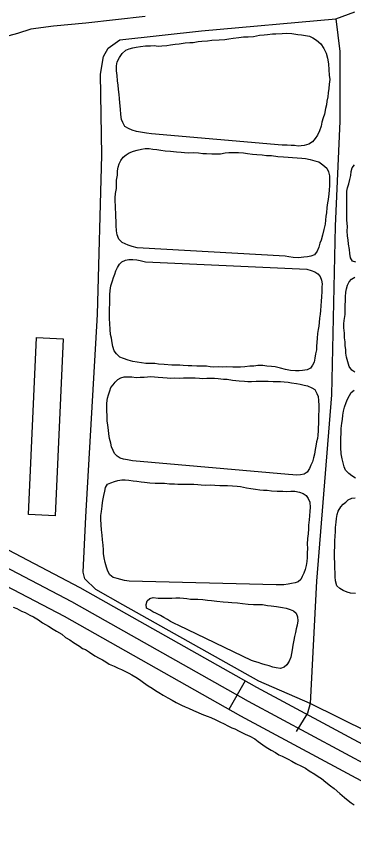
# Model space of a CAD drawing. Extents: x 3297735 to 3335592, y 670436 to 695807.
# Drawn here: x 3329773 to 3330081, y 679535 to 680297 of the extents above; entities that cross this region are included whole.
import ezdxf

# ---------------------------------------------------------------- set-up
doc = ezdxf.new("R2010")
doc.units = 0
for name, color, linetype in [('V-BLDG-OTLN', 7, 'Continuous'), ('V-DTCH-CNTR', 7, 'Continuous'), ('V-ROAD-CNTR', 7, 'Continuous'), ('V-TOPO-SHOR', 7, 'Continuous')]:
    doc.layers.add(name, color=color, linetype=linetype)

msp = doc.modelspace()

# ---------------------------------------------------------------- linework, layer by layer
at = {"layer": 'V-BLDG-OTLN'}
msp.add_lwpolyline([(3329815.71, 680002.69), (3329808.28, 679840.98), (3329783.93, 679842.09), (3329791.37, 680003.93)], close=True, dxfattribs=at)
at = {"layer": 'V-DTCH-CNTR'}
for points in [[(3330358.04, 679500.65), (3330306.31, 679535.77), (3330249.33, 679564.1), (3330238.57, 679569.66), (3330148.17, 679616.29), (3330041.01, 679669.44), (3329994.2, 679689.9), (3329870.17, 679759.6), (3329845.53, 679773.71), (3329835.4, 679783.3), (3329833.78, 679789.32), (3329836.31, 679839.86), (3329846.98, 680024.83), (3329851.02, 680170.48), (3329849.63, 680244.22), (3329852.46, 680260.46), (3329856.87, 680268.11), (3329867.27, 680275.66), (3329941.98, 680283.89), (3330064.73, 680294.78), (3330081.98, 680301.37)], [(3330064.73, 680294.78), (3330068.35, 680264.99), (3330068.19, 680201.57), (3330064.09, 680105.63), (3330060.76, 679951.39), (3330046.9, 679781.04), (3330041.01, 679669.44)], [(3330041.01, 679669.44), (3330038.74, 679660.69), (3330028.27, 679643.87)]]:
    msp.add_lwpolyline(points, dxfattribs=at)
at = {"layer": 'V-ROAD-CNTR'}
msp.add_line((3329981.74, 679690.14), (3329966.97, 679664.03), dxfattribs=at)
for points in [[(3330274.01, 679526.01), (3330198.46, 679561.9), (3330126.4, 679594.99), (3329984.8, 679671.18), (3329823.62, 679762.3), (3329669.06, 679843.33), (3329575.64, 679891.66), (3329520.84, 679915.7), (3329395.2, 679960.97)], [(3329675.99, 679856.63), (3329830.79, 679775.48), (3329992.04, 679684.32), (3330133.09, 679608.43), (3330204.8, 679575.49), (3330280.68, 679539.45), (3330285.03, 679537.19), (3330290.91, 679534)], [(3329662.14, 679830.03), (3329816.44, 679749.13), (3329977.55, 679658.05), (3330119.71, 679581.56), (3330192.11, 679548.31), (3330267.33, 679512.58)]]:
    msp.add_lwpolyline(points, dxfattribs=at)
at = {"layer": 'V-TOPO-SHOR'}
for points in [[(3329890.56, 680296.95), (3329836.43, 680290.98), (3329806.69, 680288.19), (3329786.16, 680285.55), (3329773.93, 680281.59), (3329757.83, 680277.4), (3329730.48, 680275.16), (3329685.19, 680265.79), (3329605.17, 680255.79), (3329537.37, 680249.45), (3329492.75, 680243.93), (3329471.91, 680240.7), (3329451.06, 680236.87), (3329434.14, 680236.85), (3329411.94, 680240.77), (3329379.71, 680249.59), (3329351.07, 680259.26), (3329315.7, 680275.26), (3329262.59, 680296.6), (3329158.42, 680336.56)], [(3329896.16, 680189.72), (3329891.6, 680190.36), (3329886.19, 680191.31), (3329882.49, 680191.94), (3329878.5, 680193.14), (3329875.39, 680194.62), (3329871.99, 680196.68), (3329870.04, 680200.14), (3329868.95, 680203.01), (3329868.45, 680207.59), (3329867.96, 680212.45), (3329867.47, 680218.18), (3329866.97, 680222.19), (3329866.74, 680225.9), (3329866.24, 680230.48), (3329865.73, 680234.2), (3329865.22, 680238.21), (3329865.02, 680243.07), (3329864.23, 680247.37), (3329864.3, 680251.94), (3329864.93, 680255.65), (3329867, 680259.61), (3329869.62, 680263.29), (3329872.82, 680266.38), (3329875.98, 680267.47), (3329879.14, 680268.56), (3329882.29, 680269.08), (3329886.3, 680269.59), (3329890.88, 680270.37), (3329895.45, 680270.3), (3329898.6, 680270.54), (3329902.3, 680269.91), (3329905.74, 680270.14), (3329910.31, 680270.63), (3329913.75, 680271.15), (3329918.04, 680271.65), (3329921.48, 680272.17), (3329926.92, 680272.94), (3329931.21, 680273.16), (3329934.36, 680273.4), (3329938.94, 680274.18), (3329942.38, 680274.41), (3329947.53, 680274.9), (3329951.53, 680275.41), (3329958.11, 680275.87), (3329963.26, 680276.08), (3329966.98, 680276.59), (3329970.99, 680277.38), (3329976.15, 680277.87), (3329980.44, 680278.37), (3329984.44, 680278.59), (3329989.3, 680278.8), (3329994.75, 680279.86), (3329999.04, 680280.36), (3330002.19, 680280.6), (3330006.77, 680281.09), (3330009.92, 680281.33), (3330015.64, 680281.52), (3330019.35, 680281.75), (3330024.49, 680281.38), (3330029.91, 680280.72), (3330033.33, 680280.38), (3330037.03, 680279.75), (3330040.45, 680279.12), (3330043.57, 680277.65), (3330046.96, 680275.31), (3330050.91, 680272.1), (3330053.7, 680267.77), (3330055.63, 680263.46), (3330056.99, 680258.86), (3330057.76, 680253.7), (3330058.25, 680248.27), (3330058.45, 680243.41), (3330058.96, 680239.4), (3330058.61, 680235.12), (3330058.26, 680231.13), (3330057.63, 680227.42), (3330057.28, 680223.71), (3330056.36, 680219.73), (3330056.02, 680216.31), (3330055.11, 680212.89), (3330054.17, 680207.76), (3330052.97, 680204.35), (3330051.77, 680200.37), (3330051.14, 680196.95), (3330049.64, 680192.69), (3330047.87, 680188.72), (3330045.82, 680185.61), (3330043.19, 680182.51), (3330040.02, 680180.56), (3330035.71, 680179.2), (3330030.28, 680178.72), (3330026.85, 680179.06), (3330023.71, 680179.11), (3330020, 680179.45), (3330015.72, 680179.52), (3329896.16, 680189.72)], [(3329883.07, 680085.64), (3329878.52, 680086.85), (3329875.11, 680088.05), (3329872.27, 680089.24), (3329869.44, 680090.71), (3329866.34, 680093.62), (3329864.98, 680097.64), (3329864.46, 680101.36), (3329863.97, 680106.23), (3329864.02, 680109.66), (3329863.81, 680114.23), (3329863.59, 680117.95), (3329863.35, 680121.1), (3329863.4, 680124.24), (3329863.18, 680127.96), (3329863.23, 680131.39), (3329863.58, 680135.38), (3329864.22, 680139.94), (3329864.3, 680144.51), (3329864.35, 680147.65), (3329865.28, 680152.21), (3329865.34, 680155.92), (3329865.96, 680159.34), (3329866.87, 680162.47), (3329868.35, 680165.59), (3329870.39, 680168.41), (3329873.29, 680170.66), (3329875.89, 680172.61), (3329879.91, 680173.98), (3329883.07, 680175.07), (3329887.09, 680175.86), (3329890.52, 680176.38), (3329894.23, 680176.32), (3329897.37, 680175.98), (3329901.08, 680175.64), (3329904.79, 680175.01), (3329908.78, 680174.37), (3329913.63, 680174.01), (3329919.04, 680173.35), (3329923.33, 680173), (3329926.47, 680172.95), (3329930.46, 680172.6), (3329934.47, 680172.82), (3329939.32, 680172.45), (3329943.31, 680171.82), (3329946.45, 680171.77), (3329951.31, 680171.69), (3329955.88, 680171.62), (3329959.3, 680171.56), (3329963.6, 680172.35), (3329967.04, 680172.87), (3329971.61, 680172.8), (3329975.61, 680172.73), (3329980.17, 680172.37), (3329983.88, 680172.03), (3329988.44, 680171.38), (3329992.44, 680171.04), (3329997.29, 680170.67), (3330001.28, 680170.04), (3330005.85, 680169.96), (3330011.55, 680169.01), (3330016.69, 680168.93), (3330020.97, 680168.58), (3330024.96, 680168.23), (3330029.25, 680167.88), (3330033.53, 680167.52), (3330036.95, 680167.18), (3330041.22, 680166.54), (3330045.49, 680165.33), (3330049.19, 680164.13), (3330052.86, 680161.5), (3330056.24, 680158.59), (3330057.9, 680155.13), (3330058.7, 680151.4), (3330058.92, 680147.11), (3330058.84, 680142.54), (3330058.49, 680138.26), (3330058.15, 680135.13), (3330057.5, 680129.99), (3330056.88, 680126.86), (3330056.24, 680122.58), (3330056.16, 680117.73), (3330055.54, 680114.6), (3330055.19, 680110.89), (3330054.85, 680107.46), (3330053.63, 680102.34), (3330052.4, 680097.22), (3330051.19, 680092.67), (3330050, 680089.83), (3330049.09, 680086.41), (3330047.6, 680082.72), (3330044.97, 680079.34), (3330041.81, 680078.24), (3330038.66, 680077.44), (3330035.51, 680077.2), (3330030.36, 680076.71), (3330025.5, 680076.79), (3330021.8, 680077.42), (3330018.38, 680078.05), (3329883.07, 680085.64)], [(3330082.87, 680072.73), (3330079.74, 680073.64), (3330078.07, 680076.52), (3330077.28, 680080.54), (3330077.05, 680084.25), (3330076.27, 680089.12), (3330075.77, 680093.13), (3330075.25, 680096.28), (3330075.04, 680101.14), (3330075.1, 680104.85), (3330074.62, 680111.15), (3330074.7, 680116), (3330074.48, 680119.72), (3330074.55, 680124.29), (3330074.62, 680128.29), (3330074.69, 680133.15), (3330074.76, 680137.43), (3330075.38, 680140.57), (3330076.3, 680144.26), (3330077.22, 680148.25), (3330078.13, 680151.66), (3330078.48, 680155.37), (3330079.39, 680158.79), (3330081.72, 680161.61)], [(3330038.19, 680066.3), (3330042.18, 680065.09), (3330045.3, 680063.9), (3330048.12, 680061.86), (3330050.37, 680059.53), (3330051.46, 680056.09), (3330051.98, 680052.94), (3330051.93, 680049.79), (3330051.87, 680045.8), (3330051.5, 680040.95), (3330051.15, 680036.95), (3330050.8, 680032.67), (3330050.44, 680028.39), (3330050.39, 680025.25), (3330049.76, 680021.54), (3330049.41, 680017.55), (3330049.07, 680014.13), (3330048.45, 680010.99), (3330047.83, 680007.58), (3330047.47, 680003.29), (3330047.12, 679999.3), (3330046.78, 679995.88), (3330047.01, 679992.44), (3330046.1, 679988.74), (3330045.46, 679984.76), (3330044.83, 679981.34), (3330043.36, 679978.5), (3330041.32, 679975.68), (3330038.44, 679974.3), (3330034.14, 679973.79), (3330030.99, 679973.27), (3330027.85, 679973.32), (3330023.28, 679973.68), (3330018.73, 679974.61), (3330014.17, 679975.83), (3330009.05, 679977.05), (3330005.92, 679977.39), (3330001.63, 679977.45), (3329997.93, 679978.08), (3329993.35, 679978.16), (3329989.63, 679977.65), (3329986.21, 679977.7), (3329981.62, 679976.92), (3329977.62, 679976.7), (3329974.47, 679976.75), (3329970.47, 679976.81), (3329965.05, 679976.9), (3329961.33, 679976.67), (3329957.05, 679977.03), (3329953.33, 679976.8), (3329949.91, 679977.14), (3329946.49, 679977.48), (3329941.34, 679977.56), (3329937.63, 679977.62), (3329933.06, 679977.98), (3329929.63, 679977.75), (3329925.35, 679978.1), (3329922.21, 679978.44), (3329917.93, 679978.51), (3329914.79, 679978.56), (3329907.94, 679979.24), (3329902.8, 679979.32), (3329899.38, 679979.95), (3329894.52, 679980.03), (3329891.1, 679980.08), (3329887.11, 679980.71), (3329883.12, 679981.35), (3329879.41, 679981.98), (3329874.86, 679983.2), (3329870.89, 679984.69), (3329867.48, 679985.89), (3329864.38, 679988.79), (3329862.14, 679991.69), (3329861.06, 679995.7), (3329860.25, 679998.86), (3329859.75, 680003.15), (3329858.95, 680006.59), (3329858.45, 680011.17), (3329858.25, 680016.61), (3329858.04, 680020.9), (3329857.81, 680024.9), (3329857.9, 680030.33), (3329858.25, 680034.61), (3329858.33, 680039.46), (3329858.39, 680042.89), (3329858.45, 680046.6), (3329859.08, 680050.88), (3329860.59, 680055.43), (3329861.5, 680058.56), (3329862.69, 680061.68), (3329863.88, 680064.8), (3329865.35, 680067.64), (3329867.12, 680070.75), (3329869.15, 680073), (3329872.6, 680074.38), (3329875.76, 680074.9), (3329879.19, 680075.13), (3329882.9, 680074.78), (3329886.03, 680074.16), (3329890.87, 680072.94), (3330038.19, 680066.3)], [(3330081.83, 679972.17), (3330079.29, 679973.93), (3330076.77, 679977.4), (3330075.41, 679981.42), (3330074.33, 679985.72), (3330073.82, 679989.44), (3330073.59, 679992.59), (3330073.08, 679996.6), (3330073.13, 679999.74), (3330072.62, 680003.46), (3330072.4, 680007.75), (3330071.91, 680012.62), (3330071.97, 680016.33), (3330072.3, 680019.47), (3330072.96, 680024.89), (3330073.02, 680028.89), (3330073.09, 680033.17), (3330073.45, 680037.74), (3330073.5, 680040.88), (3330073.85, 680045.16), (3330074.19, 680048.3), (3330075.1, 680051.71), (3330076.86, 680054.54), (3330078.9, 680057.08), (3330081.79, 680059.03)], [(3329878.82, 679891.13), (3329874.26, 679892.06), (3329870.84, 679892.69), (3329867.71, 679893.59), (3329864.89, 679895.35), (3329862.64, 679897.68), (3329861.25, 679900.56), (3329859.88, 679904.01), (3329859.07, 679907.16), (3329858, 679911.46), (3329857.21, 679915.76), (3329856.98, 679919.2), (3329856.48, 679923.78), (3329855.97, 679927.78), (3329855.76, 679932.07), (3329855.54, 679936.65), (3329855.61, 679940.36), (3329855.66, 679943.79), (3329856.02, 679948.35), (3329856.93, 679951.48), (3329858.13, 679955.18), (3329859.32, 679958.02), (3329861.36, 679960.56), (3329863.11, 679963.1), (3329865.43, 679965.35), (3329868.32, 679967.01), (3329871.47, 679967.82), (3329874.9, 679967.77), (3329878.33, 679967.71), (3329882.32, 679967.36), (3329886.04, 679967.59), (3329889.47, 679967.53), (3329892.62, 679967.77), (3329895.76, 679968.01), (3329899.19, 679967.95), (3329902.33, 679967.61), (3329906.61, 679967.26), (3329910.6, 679966.91), (3329913.74, 679966.58), (3329917.74, 679966.8), (3329922.03, 679966.73), (3329925.46, 679966.96), (3329928.6, 679966.91), (3329932.6, 679966.84), (3329936.03, 679966.79), (3329940.03, 679966.72), (3329943.16, 679966.39), (3329946.88, 679966.62), (3329950.31, 679966.56), (3329953.74, 679966.51), (3329957.17, 679966.45), (3329962.01, 679965.8), (3329965.44, 679965.75), (3329970.28, 679964.81), (3329976.27, 679964.15), (3329981.12, 679963.78), (3329984.26, 679963.45), (3329987.69, 679963.68), (3329991.7, 679963.9), (3329995.7, 679963.84), (3329999.13, 679963.78), (3330002.84, 679964.01), (3330007.41, 679963.65), (3330010.55, 679963.6), (3330013.98, 679963.54), (3330017.4, 679963.2), (3330021.11, 679962.86), (3330024.25, 679962.52), (3330028.81, 679961.88), (3330031.94, 679961.26), (3330035.64, 679960.34), (3330038.77, 679959.72), (3330042.75, 679957.94), (3330045.29, 679956.18), (3330047.23, 679952.72), (3330048.33, 679949.85), (3330048.84, 679946.13), (3330049.06, 679941.55), (3330049, 679937.84), (3330048.9, 679932.13), (3330048.85, 679928.41), (3330048.79, 679924.99), (3330048.45, 679921.56), (3330048.4, 679918.42), (3330048.05, 679914.71), (3330047.72, 679911.58), (3330046.81, 679908.45), (3330046.18, 679904.46), (3330045.84, 679901.32), (3330045.21, 679897.33), (3330044.29, 679893.92), (3330043.38, 679890.21), (3330041.9, 679887.1), (3330040.42, 679883.98), (3330038.37, 679880.87), (3330035.77, 679878.91), (3330032.33, 679878.39), (3330028.9, 679878.16), (3330025.19, 679878.22), (3330021.48, 679878.57), (3329878.82, 679891.13)], [(3330082.57, 679875.3), (3330079.17, 679877.36), (3330076.35, 679879.4), (3330073.54, 679882.59), (3330072.16, 679885.75), (3330071.36, 679889.2), (3330070.28, 679892.93), (3330069.5, 679897.51), (3330069.02, 679903.23), (3330069.09, 679907.8), (3330069.15, 679911.52), (3330069.52, 679916.66), (3330069.58, 679920.65), (3330069.94, 679925.51), (3330070.57, 679928.92), (3330070.92, 679932.92), (3330071.54, 679936.34), (3330072.46, 679940.04), (3330073.96, 679944.3), (3330075.15, 679947.42), (3330076.92, 679950.82), (3330078.68, 679953.65), (3330081.28, 679955.61)], [(3329875.92, 679781.18), (3329871.64, 679781.82), (3329868.23, 679782.73), (3329865.1, 679783.63), (3329861.4, 679784.55), (3329858.29, 679786.89), (3329856.35, 679790.34), (3329855.27, 679794.08), (3329853.9, 679798.1), (3329853.11, 679802.4), (3329852.61, 679806.41), (3329852.37, 679809.84), (3329852.16, 679814.13), (3329851.66, 679818.99), (3329851.16, 679823.29), (3329850.67, 679828.15), (3329850.46, 679832.73), (3329849.97, 679837.88), (3329850.02, 679841.02), (3329850.65, 679844.72), (3329851.3, 679849.57), (3329851.64, 679852.99), (3329852.26, 679856.41), (3329852.88, 679859.55), (3329853.81, 679863.53), (3329854.43, 679866.66), (3329856.19, 679869.78), (3329859.07, 679871.16), (3329862.52, 679872.25), (3329865.67, 679873.06), (3329869.11, 679873.86), (3329872.25, 679873.81), (3329875.68, 679873.47), (3329879.67, 679872.83), (3329882.81, 679872.5), (3329886.8, 679871.86), (3329889.93, 679871.53), (3329894.78, 679871.16), (3329899.64, 679870.8), (3329903.35, 679870.74), (3329908.21, 679870.66), (3329912.77, 679870.02), (3329917.34, 679869.95), (3329920.48, 679869.89), (3329924.19, 679869.83), (3329928.19, 679869.77), (3329931.62, 679869.72), (3329935.05, 679869.66), (3329938.47, 679869.6), (3329941.61, 679869.27), (3329945.89, 679868.92), (3329950.47, 679869.13), (3329954.18, 679868.78), (3329958.75, 679868.71), (3329962.18, 679868.66), (3329965.6, 679868.6), (3329970.17, 679868.24), (3329974.45, 679867.89), (3329977.59, 679867.55), (3329983, 679866.32), (3329986.98, 679865.69), (3329991.27, 679865.33), (3329995.25, 679864.7), (3329998.68, 679864.36), (3330001.82, 679864.31), (3330005.81, 679863.67), (3330010.95, 679863.3), (3330016.09, 679863.51), (3330019.8, 679863.16), (3330023.52, 679863.39), (3330027.23, 679863.33), (3330031.5, 679862.4), (3330034.91, 679861.21), (3330037.46, 679859.45), (3330039.42, 679856.85), (3330040.79, 679853.4), (3330041.28, 679848.53), (3330040.94, 679845.11), (3330040.59, 679840.83), (3330040.24, 679837.12), (3330039.59, 679832.27), (3330039.54, 679828.85), (3330039.18, 679824.28), (3330038.83, 679820.29), (3330038.46, 679814.86), (3330038.69, 679811.43), (3330038.33, 679806.86), (3330038.55, 679802.86), (3330038.21, 679799.15), (3330037.58, 679795.45), (3330036.66, 679791.75), (3330035.47, 679788.62), (3330033.99, 679785.51), (3330032.51, 679782.67), (3330030.2, 679780.71), (3330027.32, 679779.61), (3330024.17, 679779.09), (3330021.02, 679778.29), (3330017.01, 679777.78)], [(3330082.6, 679769.87), (3330078.03, 679770.23), (3330074.9, 679771.14), (3330071.21, 679772.62), (3330068.1, 679774.39), (3330065.57, 679777), (3330064.21, 679781.59), (3330063.98, 679785.03), (3330064.04, 679788.45), (3330063.54, 679793.32), (3330063.61, 679797.32), (3330063.41, 679803.04), (3330063.49, 679807.61), (3330063.58, 679813.32), (3330063.65, 679817.6), (3330064.01, 679822.74), (3330064.35, 679826.17), (3330064.42, 679830.16), (3330064.78, 679835.01), (3330065.12, 679838.44), (3330065.75, 679842.14), (3330066.66, 679845.27), (3330069, 679848.95), (3330071.33, 679851.48), (3330073.65, 679853.44), (3330075.96, 679855.41), (3330079.14, 679857.07), (3330082.28, 679857.31)], [(3330017.01, 679777.78), (3330013.3, 679777.84), (3330010.15, 679777.89), (3329875.92, 679781.18)], [(3329921.27, 679740.74), (3329917.3, 679742.51), (3329913.61, 679744.29), (3329910.79, 679746.05), (3329907.67, 679748.09), (3329904.56, 679749.86), (3329900.88, 679751.63), (3329897.47, 679753.12), (3329894.64, 679754.88), (3329891.81, 679756.64), (3329891.29, 679759.79), (3329892.49, 679763.2), (3329894.81, 679765.45), (3329897.96, 679766.25), (3329902.24, 679765.61), (3329906.52, 679765.54), (3329910.81, 679765.76), (3329914.81, 679765.7), (3329918.53, 679765.92), (3329922.24, 679765.86), (3329925.38, 679765.53), (3329928.52, 679765.19), (3329931.94, 679764.85), (3329935.08, 679764.8), (3329938.51, 679764.74), (3329943.08, 679764.39), (3329947.35, 679763.75), (3329951.06, 679763.4), (3329955.92, 679763.04), (3329961.62, 679762.38), (3329966.18, 679762.02), (3329969.61, 679761.68), (3329974.74, 679761.31), (3329979.31, 679760.67), (3329984.44, 679760.3), (3329989.29, 679759.94), (3329992.72, 679759.88), (3329997.58, 679759.8), (3330002.13, 679758.87), (3330005.56, 679758.53), (3330010.4, 679757.88), (3330015.82, 679757.22), (3330019.24, 679756.6), (3330022.94, 679755.4), (3330026.06, 679753.92), (3330028.31, 679751.88), (3330029.69, 679748.72), (3330029.91, 679745), (3330029.28, 679741.01), (3330028.37, 679737.59), (3330027.74, 679734.18), (3330026.83, 679730.48), (3330026.2, 679727.34), (3330025.27, 679722.79), (3330024.63, 679718.51), (3330024.01, 679715.09), (3330023.38, 679711.67), (3330021.89, 679707.98), (3330019.84, 679704.87), (3330017.52, 679702.62), (3330014.07, 679701.25), (3330010.08, 679701.89), (3330006.95, 679702.51), (3330003.82, 679703.7), (3330000.12, 679704.62), (3329997, 679705.52), (3329993.59, 679706.72), (3329990.46, 679707.63), (3329987.62, 679708.82), (3329921.27, 679740.74)], [(3329770.13, 679757.37), (3329773.25, 679756.17), (3329777.5, 679753.82), (3329780.91, 679752.62), (3329785.16, 679749.98), (3329788.56, 679748.5), (3329793.09, 679745.86), (3329796.76, 679743.23), (3329802.14, 679740), (3329806.38, 679737.36), (3329809.5, 679735.59), (3329814.31, 679732.66), (3329817.69, 679729.75), (3329821.66, 679727.69), (3329825.04, 679725.06), (3329830.42, 679721.83), (3329833.25, 679719.79), (3329836.08, 679718.6), (3329839.76, 679716.25), (3329844.56, 679713.03), (3329848.53, 679710.68), (3329851.65, 679709.21), (3329854.76, 679707.44), (3329857.59, 679705.4), (3329862.13, 679703.61), (3329865.81, 679701.55), (3329868.93, 679700.36), (3329872.62, 679698.58), (3329875.46, 679697.11), (3329878.29, 679695.64), (3329881.97, 679693.58), (3329885.36, 679691.24), (3329889.03, 679688.61), (3329893.27, 679685.68), (3329896.95, 679683.34), (3329900.06, 679681.29), (3329902.89, 679679.53), (3329906.85, 679676.89), (3329911.09, 679674.54), (3329915.06, 679672.48), (3329918.74, 679670.42), (3329923.84, 679667.76), (3329926.96, 679666.29), (3329930.09, 679665.09), (3329934.63, 679663.02), (3329938.88, 679661.24), (3329942.29, 679659.76), (3329947.12, 679657.96), (3329950.52, 679656.48), (3329955.06, 679654.41), (3329959.31, 679652.34), (3329962.15, 679651.15), (3329966.68, 679648.79), (3329969.52, 679647.32), (3329972.36, 679646.13), (3329976.32, 679644.07), (3329981.71, 679641.41), (3329985.96, 679639.63), (3329990.78, 679636.98), (3329993.6, 679634.65), (3329997.84, 679631.72), (3330000.95, 679629.39), (3330005.47, 679626.74), (3330009.44, 679624.68), (3330012.55, 679622.63), (3330015.67, 679621.15), (3330021.06, 679618.49), (3330024.46, 679616.73), (3330028.14, 679614.67), (3330033.24, 679612.01), (3330036.93, 679610.24), (3330040.32, 679607.9), (3330045.41, 679604.96), (3330048.52, 679602.63)], [(3330048.52, 679602.63), (3330051.35, 679600.87), (3330055.58, 679597.66), (3330059.81, 679594.16), (3330062.92, 679591.83), (3330068.27, 679587.17), (3330072.5, 679583.39), (3330075.89, 679580.76), (3330078.71, 679578.71), (3330081.25, 679576.96)]]:
    msp.add_lwpolyline(points, dxfattribs=at)

doc.saveas('drawing.dxf')
